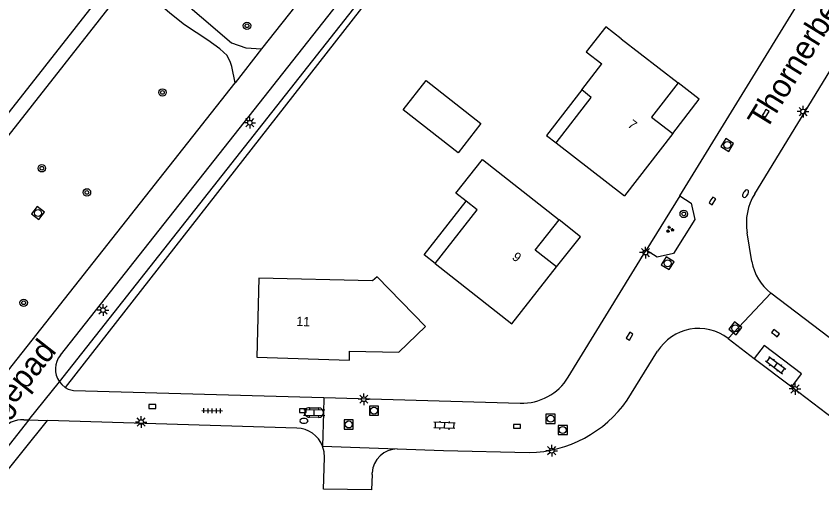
# Model space of a CAD drawing. Extents: x 126000 to 131009, y 393000 to 395500.
# Drawn here: x 130800.8 to 130887.8, y 394828.6 to 394879.7 of the extents above; entities that cross this region are included whole.
import ezdxf

# ---------------------------------------------------------------- set-up
doc = ezdxf.new("R2010")
doc.units = 0
for name, color, linetype in [('gg-afsc-erfafscheiding', 7, 'Continuous'), ('gg-anno-huisnummerreeks BGT', 7, 'Continuous'), ('gg-anno-openbare ruimte label', 7, 'Continuous'), ('gg-bbg-gedigitaliseerde bebouwing', 7, 'Continuous'), ('gg-bbg-gedigitaliseerde bijgebouw', 7, 'Continuous'), ('gg-bbg-hoofdgebouw', 7, 'Continuous'), ('gg-bbg-luifel en loopbrug', 7, 'Continuous'), ('gg-bbg-onder overbouw', 7, 'Continuous'), ('gg-bbg-pand overbouw', 7, 'Continuous'), ('gg-knt-onverhard', 7, 'Continuous'), ('gg-knt-verharding', 7, 'Continuous'), ('gg-knt-verharding nz', 7, 'Continuous'), ('gt-grn-groengrens', 7, 'Continuous'), ('gt-grn-vlakafsluiter', 7, 'Continuous'), ('gt-grn-weggrens', 7, 'Continuous'), ('gt-symb-boom', 7, 'Continuous'), ('gt-symb-brandkraan', 7, 'Continuous'), ('gt-symb-groenvak', 7, 'Continuous'), ('gt-symb-klinker verharding', 7, 'Continuous'), ('gt-symb-kolk', 7, 'Continuous'), ('gt-symb-lichtmast', 7, 'Continuous'), ('gt-symb-rioolschacht', 7, 'Continuous'), ('gt-symb-tegel verharding', 7, 'Continuous')]:
    doc.layers.add(name, color=color, linetype=linetype)

# ---------------------------------------------------------------- blocks, each defined once
blk = doc.blocks.new('gt0-RS')
at = {"layer": 'gt-symb-rioolschacht'}
blk.add_lwpolyline([(-0.5, -0.5), (0.5, -0.5), (0.5, 0.5), (-0.5, 0.5)], close=True, dxfattribs=at)
blk.add_circle((0, 0), 0.375, dxfattribs=at)
blk = doc.blocks.new('gt0-KOLK')
at = {"layer": 'gt-symb-kolk'}
blk.add_lwpolyline([(0, 0), (0.375, 0), (0.375, 0.4), (-0.375, 0.4), (-0.375, 0), (0, 0)], dxfattribs=at)
blk = doc.blocks.new('gt0-LMAST')
at = {"layer": 'gt-symb-lichtmast'}
for p, q in [((-0.182, 0.173), (-0.447, 0.438)), ((-0.005, 0.246), (-0.005, 0.621)), ((0.172, 0.173), (0.437, 0.438)), ((-0.255, -0.004), (-0.63, -0.004)), ((-0.182, -0.181), (-0.447, -0.446)), ((-0.005, -0.254), (-0.005, -0.629)), ((0.437, -0.446), (0.172, -0.181)), ((0.245, -0.004), (0.62, -0.004))]:
    blk.add_line(p, q, dxfattribs=at)
blk.add_circle((-0.005, -0.004), 0.25, dxfattribs=at)
blk = doc.blocks.new('gt0-BOOM')
at = {"layer": 'gt-symb-boom'}
for radius in [0.4, 0.2]:
    blk.add_circle((0, 0), radius, dxfattribs=at)
blk = doc.blocks.new('gt0-GRVAK')
at = {"layer": 'gt-symb-groenvak'}
for p, q in [((-0.11, 0.189), (-0.228, 0.24)), ((-0.182, 0.153), (0.088, 0.153)), ((-0.091, 0.211), (-0.156, 0.322)), ((-0.047, 0.214), (-0.047, 0.393)), ((-0.004, 0.211), (0.061, 0.322)), ((0.015, 0.189), (0.133, 0.24)), ((0.262, -0.052), (0.197, 0.059)), ((0.305, -0.049), (0.305, 0.13)), ((0.349, -0.052), (0.414, 0.059)), ((-0.245, -0.228), (-0.363, -0.177)), ((-0.318, -0.264), (-0.047, -0.264)), ((-0.226, -0.206), (-0.291, -0.095)), ((-0.183, -0.203), (-0.183, -0.024)), ((-0.139, -0.206), (-0.074, -0.095)), ((-0.12, -0.228), (-0.002, -0.177)), ((0.243, -0.074), (0.125, -0.023)), ((0.17, -0.11), (0.441, -0.11)), ((0.368, -0.074), (0.486, -0.023))]:
    blk.add_line(p, q, dxfattribs=at)
blk = doc.blocks.new('gt0-BR')
at = {"layer": 'gt-symb-brandkraan'}
for centre, radius, start, end in [((-0.244, 0), 0.206, 107.56694, 252.43307), ((0.599, -2.664), 3, 106.89205, 107.56694), ((0, -0.691), 0.938, 73.10799, 106.89205), ((-0.599, -2.664), 3, 72.43309, 73.10799), ((0.244, 0), 0.206, 287.56695, 72.43309), ((0.599, 2.664), 3, 252.43307, 253.10797), ((0, 0.691), 0.938, 253.10797, 286.89206), ((-0.599, 2.664), 3, 286.89206, 287.56695)]:
    blk.add_arc(centre, radius, start, end, dxfattribs=at)
blk = doc.blocks.new('gt0-KL1')
at = {"layer": 'gt-symb-klinker verharding'}
for p, q in [((-1.15, 0.3), (1.15, 0.3)), ((-1, -0.3), (-1, 0.3)), ((-0.5, 0.3), (-0.5, 0.45)), ((0, -0.3), (0, 0.3)), ((0.5, 0.3), (0.5, 0.45)), ((1, -0.3), (1, 0.3)), ((-1.15, -0.3), (1.15, -0.3)), ((-0.5, -0.45), (-0.5, -0.3)), ((0.5, -0.45), (0.5, -0.3))]:
    blk.add_line(p, q, dxfattribs=at)
blk = doc.blocks.new('gt0-TEG1')
at = {"layer": 'gt-symb-tegel verharding'}
for p, q in [((-1.125, 0), (1.125, 0)), ((-0.9, -0.25), (-0.9, 0.25)), ((-0.45, -0.25), (-0.45, 0.25)), ((0, -0.25), (0, 0.25)), ((0.45, -0.25), (0.45, 0.25)), ((0.9, -0.25), (0.9, 0.25))]:
    blk.add_line(p, q, dxfattribs=at)

msp = doc.modelspace()

# ---------------------------------------------------------------- linework, layer by layer
at = {"layer": 'gg-afsc-erfafscheiding'}
for p, q in [((130858.053, 394906.158), (130806.099, 394839.597)), ((130777.765, 394803.151), (130804.177, 394836.037))]:
    msp.add_line(p, q, dxfattribs=at)
at = {"layer": 'gg-bbg-gedigitaliseerde bebouwing'}
for p, q in [((130866.13, 394877.23), (130872.262, 394872.493)), ((130861.857, 394871.72), (130864.023, 394874.513)), ((130859.09, 394866.004), (130866.474, 394860.28)), ((130851.14, 394864.22), (130859.412, 394857.693)), ((130846.03, 394852.99), (130854.327, 394846.491))]:
    msp.add_line(p, q, dxfattribs=at)
for points in [[(130866.13, 394877.23), (130864.462, 394878.541), (130862.338, 394875.837), (130864.023, 394874.513)], [(130859.09, 394866.004), (130862.892, 394870.908), (130861.857, 394871.72)], [(130849.371, 394859.713), (130848.28, 394860.57), (130851.14, 394864.22)], [(130846.03, 394852.99), (130850.56, 394858.78), (130849.371, 394859.713)]]:
    msp.add_lwpolyline(points, dxfattribs=at)
at = {"layer": 'gg-bbg-gedigitaliseerde bijgebouw'}
msp.add_lwpolyline([(130842.58, 394869.56), (130845.05, 394872.72), (130850.97, 394868.1), (130848.5, 394864.94), (130842.58, 394869.56)], dxfattribs=at)
at = {"layer": 'gg-bbg-hoofdgebouw'}
for p, q in [((130871.678, 394867.02), (130866.474, 394860.28)), ((130854.327, 394846.491), (130859.123, 394852.629))]:
    msp.add_line(p, q, dxfattribs=at)
msp.add_lwpolyline([(130836.794, 394842.569), (130836.803, 394843.53), (130842.124, 394843.42), (130844.986, 394846.194), (130839.758, 394851.556), (130839.287, 394851.097), (130827.011, 394851.409), (130826.794, 394842.883), (130836.794, 394842.569)], dxfattribs=at)
at = {"layer": 'gg-bbg-luifel en loopbrug'}
for points in [[(130861.857, 394871.72), (130858.05, 394866.81), (130859.09, 394866.004)], [(130846.03, 394852.99), (130844.837, 394853.925), (130849.371, 394859.713)]]:
    msp.add_lwpolyline(points, dxfattribs=at)
at = {"layer": 'gg-bbg-onder overbouw'}
for points in [[(130872.262, 394872.493), (130869.378, 394868.776), (130871.678, 394867.02)], [(130859.123, 394852.629), (130856.841, 394854.415), (130859.412, 394857.693)]]:
    msp.add_lwpolyline(points, dxfattribs=at)
at = {"layer": 'gg-bbg-pand overbouw'}
for points in [[(130871.678, 394867.02), (130874.544, 394870.731), (130872.262, 394872.493)], [(130859.123, 394852.629), (130861.708, 394855.874), (130859.412, 394857.693)]]:
    msp.add_lwpolyline(points, dxfattribs=at)
at = {"layer": 'gg-knt-onverhard'}
for points in [[(130814.325, 394885.126), (130824.063, 394876.786), (130825.607, 394876.252), (130827.304, 394876.133)], [(130824.427, 394872.489), (130824.078, 394874.24), (130823.949, 394874.688), (130823.575, 394875.446), (130822.797, 394876.149), (130821.502, 394877.096), (130818.971, 394878.756), (130817.397, 394879.988), (130813.186, 394883.676)]]:
    msp.add_lwpolyline(points, dxfattribs=at)
at = {"layer": 'gg-knt-verharding'}
for p, q in [((130805.577, 394843.083), (130856.429, 394907.517)), ((130805.469, 394840.231), (130857.699, 394906.434)), ((130850.783, 394905.981), (130827.304, 394876.133)), ((130872.443, 394860.294), (130898.71, 394902.999)), ((130880.529, 394860.513), (130891.996, 394879.264)), ((130827.304, 394876.133), (130824.427, 394872.489)), ((130880.234, 394853.189), (130879.713, 394856.303)), ((130860.402, 394840.718), (130868.829, 394854.418)), ((130889.459, 394844.322), (130882.279, 394849.798)), ((130877.647, 394844.905), (130880.483, 394842.746)), ((130866.755, 394838.236), (130870.039, 394843.509)), ((130880.483, 394842.746), (130884.527, 394839.667)), ((130884.527, 394839.667), (130914.999, 394816.467)), ((130834.029, 394838.515), (130833.979, 394836.878)), ((130834.029, 394838.515), (130855.22, 394837.91)), ((130832.479, 394837.427), (130833.476, 394837.403)), ((130833.457, 394836.383), (130832.46, 394836.395)), ((130833.979, 394836.878), (130833.881, 394833.257)), ((130801.634, 394836.125), (130802.175, 394836.101)), ((130802.175, 394836.101), (130804.177, 394836.037)), ((130831.1, 394835.231), (130804.177, 394836.037)), ((130839.22, 394830.228), (130839.227, 394830.408))]:
    msp.add_line(p, q, dxfattribs=at)
for points in [[(130734.969, 394759.063), (130755.969, 394785.756), (130824.427, 394872.489)], [(130872.443, 394860.294), (130873.685, 394859.489), (130874.078, 394857.733), (130871.762, 394854.082), (130870.006, 394853.66), (130868.829, 394854.418)], [(130805.469, 394840.231), (130805.738, 394839.913), (130806.099, 394839.597)], [(130806.099, 394839.597), (130806.409, 394839.441), (130807, 394839.287), (130834.029, 394838.515)], [(130802.175, 394836.101), (130736.821, 394753.113), (130731.286, 394745.557), (130727.61, 394740.122), (130726.573, 394738.621), (130725.591, 394737.088)], [(130839.22, 394830.228), (130839.157, 394828.569), (130833.973, 394828.634), (130834.084, 394832.054), (130834.043, 394832.666), (130833.881, 394833.257)], [(130841.945, 394832.992), (130846.917, 394832.811), (130856.19, 394832.579)]]:
    msp.add_lwpolyline(points, dxfattribs=at)
for centre, radius, start, end in [((130885.76, 394857.315), 6.131, 148.56134, 189.50006), ((130885.535, 394854.074), 5.375, 189.47672, 232.70886), ((130874.479, 394840.743), 5.231, 52.71802, 148.07718), ((130807.396, 394841.586), 2.356, 140.5527, 215.11), ((130855.386, 394843.789), 5.882, 268.38277, 328.52161), ((130855.898, 394845.819), 13.243, 271.26377, 325.06963), ((130832.465, 394836.911), 0.516, 88.44689, 269.44362), ((130833.46, 394836.884), 0.519, 359.32596, 88.22207), ((130833.46, 394836.902), 0.519, 269.63339, 357.32507), ((130801.501, 394833.181), 2.947, 87.41203, 141.7367), ((130831.006, 394832.153), 3.079, 21.00495, 88.25952), ((130842.001, 394830.211), 2.781, 91.16181, 175.94268)]:
    msp.add_arc(centre, radius, start, end, dxfattribs=at)
at = {"layer": 'gg-knt-verharding nz'}
msp.add_line((130833.881, 394833.257), (130841.945, 394832.992), dxfattribs=at)
msp.add_lwpolyline([(130884.527, 394839.667), (130885.594, 394841.069), (130881.551, 394844.149), (130880.483, 394842.746)], dxfattribs=at)
at = {"layer": 'gt-grn-groengrens'}
for points in [[(130759.724, 394833.228), (130800.76, 394885.554), (130789.72, 394895.205), (130790.764, 394895.036), (130793.288, 394894.689), (130796.123, 394894.387), (130796.466, 394894.334), (130797.625, 394894.047), (130798.464, 394893.682), (130798.922, 394893.426), (130799.641, 394892.955), (130807.738, 394886.11), (130811.098, 394883.447), (130726.891, 394776.247), (130719.431, 394782.112), (130743.766, 394813.718), (130747.244, 394812.35), (130756.027, 394823.238), (130756.496, 394822.918), (130756.767, 394823.288), (130760.466, 394828.01), (130758.013, 394830.062), (130760.217, 394832.792), (130759.724, 394833.228)], [(130813.186, 394883.676), (130727.144, 394774.14), (130725.652, 394775.313)]]:
    msp.add_lwpolyline(points, dxfattribs=at)
at = {"layer": 'gt-grn-vlakafsluiter'}
msp.add_line((130872.443, 394860.294), (130868.829, 394854.418), dxfattribs=at)
at = {"layer": 'gt-grn-weggrens'}
for p, q in [((130882.279, 394849.798), (130877.647, 394844.905)), ((130802.175, 394836.101), (130805.469, 394840.231))]:
    msp.add_line(p, q, dxfattribs=at)

# ---------------------------------------------------------------- block references
at = {"layer": 'gt-symb-boom'}
for p in [(130825.72, 394878.64), (130816.593, 394871.444), (130803.578, 394863.262), (130808.443, 394860.656), (130872.866, 394858.334), (130801.611, 394848.748)]:
    msp.add_blockref('gt0-BOOM', p, dxfattribs=at)
at = {"layer": 'gt-symb-brandkraan', "rotation": -121.46487302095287}
msp.add_blockref('gt0-BR', (130879.541, 394860.523), dxfattribs=at)
at = {"layer": 'gt-symb-brandkraan'}
msp.add_blockref('gt0-BR', (130831.86, 394836.009), dxfattribs=at)
at = {"layer": 'gt-symb-groenvak'}
msp.add_blockref('gt0-GRVAK', (130871.358, 394856.668), dxfattribs=at)
at = {"layer": 'gt-symb-klinker verharding'}
for p, rotation in [((130882.803, 394842.02), -36.86989764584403), ((130832.982, 394836.908), -1.3748347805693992), ((130847.035, 394835.516), 177.87890360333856)]:
    msp.add_blockref('gt0-KL1', p, dxfattribs=dict(at, rotation=rotation))
at = {"layer": 'gt-symb-kolk'}
for p, rotation in [((130881.537, 394869.291), -121.46487302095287), ((130875.804, 394859.838), -121.46487302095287), ((130867.192, 394845.04), 58.40750843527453), ((130882.649, 394845.309), -37.31697448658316)]:
    msp.add_blockref('gt0-KOLK', p, dxfattribs=dict(at, rotation=rotation))
for p in [(130815.502, 394837.353), (130831.75, 394836.903), (130854.883, 394835.228)]:
    msp.add_blockref('gt0-KOLK', p, dxfattribs=at)
at = {"layer": 'gt-symb-lichtmast'}
for p in [(130885.761, 394869.379), (130826.034, 394868.176), (130868.739, 394854.164), (130810.184, 394847.966), (130884.893, 394839.452), (130838.335, 394838.343), (130814.303, 394835.877), (130858.625, 394832.786)]:
    msp.add_blockref('gt0-LMAST', p, dxfattribs=at)
at = {"layer": 'gt-symb-rioolschacht'}
for p, rotation in [((130877.57, 394865.773), -121.46487302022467), ((130803.167, 394858.432), 51.74298312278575), ((130871.136, 394853.009), 58.40750843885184), ((130878.441, 394845.984), -37.28225519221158)]:
    msp.add_blockref('gt0-RS', p, dxfattribs=dict(at, rotation=rotation))
for p in [(130839.431, 394837.105), (130858.495, 394836.234), (130836.699, 394835.616), (130859.811, 394835.018)]:
    msp.add_blockref('gt0-RS', p, dxfattribs=at)
at = {"layer": 'gt-symb-tegel verharding', "rotation": -0.6875163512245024}
msp.add_blockref('gt0-TEG1', (130821.965, 394837.096), dxfattribs=at)

# ---------------------------------------------------------------- texts
at = {"layer": 'gg-anno-huisnummerreeks BGT'}
for s, rotation, p in [('7', 322.4, (130866.741, 394867.806)), ('9', 322, (130854.25, 394853.52)), ('11', 358.2, (130831.034, 394846.251))]:
    msp.add_text(s, height=1, rotation=rotation, dxfattribs=at).set_placement(p)
at = {"layer": 'gg-anno-openbare ruimte label'}
for s, rotation, p in [('Thornerbeek', 58.3, (130881.751, 394867.272)), ('Dongepad', 51.7, (130795.685, 394831.416))]:
    msp.add_text(s, height=2.5, rotation=rotation, dxfattribs=at).set_placement(p)

doc.saveas('drawing.dxf')
